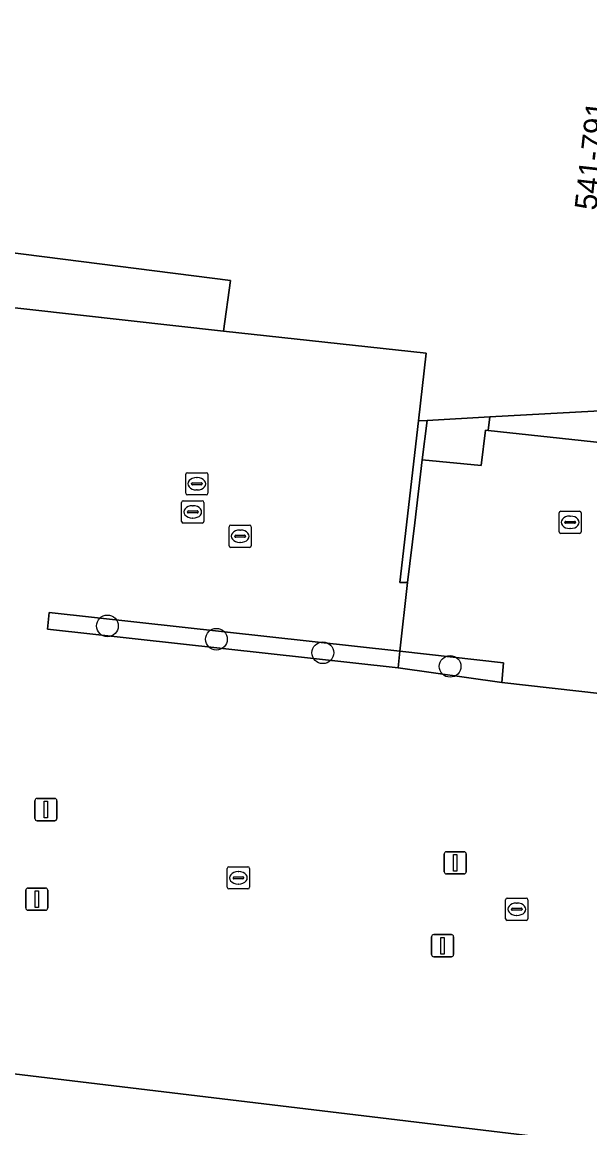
# Model space of a CAD drawing. Extents: x 161928 to 163071, y 386474 to 387428.
# Drawn here: x 162093.15 to 162118.72, y 387287.92 to 387337.77 of the extents above; entities that cross this region are included whole.
import ezdxf

# ---------------------------------------------------------------- set-up
doc = ezdxf.new("R2010")
doc.units = 0
for name, color, linetype in [('IMGEO_Boom', 7, 'Continuous'), ('IMGEO_Erf', 7, 'Continuous'), ('IMGEO_Groenvoorziening', 7, 'Continuous'), ('IMGEO_Kolk', 7, 'Continuous'), ('IMGEO_Lichtmast', 7, 'Continuous'), ('IMGEO_Muur', 7, 'Continuous'), ('IMGEO_Pand', 7, 'Continuous'), ('IMGEO_Pand_nummerreeks', 7, 'Continuous'), ('IMGEO_Parkeervlak_open', 7, 'Continuous'), ('IMGEO_Rioolput', 7, 'Continuous'), ('IMGEO_Voetpad_open', 7, 'Continuous')]:
    doc.layers.add(name, color=color, linetype=linetype)

msp = doc.modelspace()

# ---------------------------------------------------------------- linework, layer by layer
at = {"layer": 'IMGEO_Boom'}
for centre in [(162096.99, 387310.553), (162101.9, 387309.952), (162106.695, 387309.344), (162112.428, 387308.729)]:
    msp.add_circle(centre, 0.489, dxfattribs=at)
at = {"layer": 'IMGEO_Erf'}
msp.add_lwpolyline([(162102.538, 387326.12), (162091.544, 387327.525), (162091.207, 387325.075), (162102.224, 387323.84)], close=True, dxfattribs=at)
at = {"layer": 'IMGEO_Groenvoorziening'}
for points in [[(162110.087, 387308.656), (162110.17, 387309.407), (162094.375, 387311.153), (162094.292, 387310.402)], [(162081.75, 387291.683), (162066.251, 387293.463), (162065.538, 387293.533), (162065.121, 387289.461), (162121.851, 387283.301), (162122.299, 387286.811), (162119.92, 387287.097)]]:
    msp.add_lwpolyline(points, close=True, dxfattribs=at)
at = {"layer": 'IMGEO_Kolk'}
for p, q in [((162117.333, 387314.796), (162117.333, 387315.648)), ((162117.408, 387315.722), (162118.26, 387315.722)), ((162117.635, 387315.265), (162118.033, 387315.265)), ((162117.821, 387315.502), (162117.846, 387315.502)), ((162118.334, 387315.648), (162118.334, 387314.796)), ((162102.471, 387314.168), (162102.471, 387315.02)), ((162102.546, 387315.094), (162103.398, 387315.094)), ((162102.959, 387314.874), (162102.984, 387314.874)), ((162103.472, 387315.02), (162103.472, 387314.168)), ((162117.592, 387315.216), (162117.592, 387315.228)), ((162118.03, 387315.179), (162117.632, 387315.179)), ((162117.844, 387314.942), (162117.819, 387314.942)), ((162118.076, 387315.228), (162118.076, 387315.216)), ((162102.73, 387314.588), (162102.73, 387314.6)), ((162103.168, 387314.551), (162102.77, 387314.551)), ((162102.773, 387314.637), (162103.171, 387314.637)), ((162102.982, 387314.314), (162102.957, 387314.314)), ((162103.214, 387314.6), (162103.214, 387314.588)), ((162118.26, 387314.722), (162117.408, 387314.722)), ((162103.398, 387314.094), (162102.546, 387314.094)), ((162102.391, 387298.77), (162102.391, 387299.622)), ((162102.466, 387299.696), (162103.318, 387299.696)), ((162102.879, 387299.476), (162102.904, 387299.476)), ((162103.392, 387299.622), (162103.392, 387298.77)), ((162102.65, 387299.19), (162102.65, 387299.202)), ((162103.088, 387299.153), (162102.69, 387299.153)), ((162102.693, 387299.239), (162103.091, 387299.239)), ((162102.902, 387298.916), (162102.877, 387298.916)), ((162103.134, 387299.202), (162103.134, 387299.19)), ((162103.318, 387298.696), (162102.466, 387298.696)), ((162114.929, 387297.354), (162114.929, 387298.206)), ((162115.004, 387298.28), (162115.856, 387298.28)), ((162115.231, 387297.823), (162115.629, 387297.823)), ((162115.417, 387298.06), (162115.442, 387298.06)), ((162115.93, 387298.206), (162115.93, 387297.354)), ((162115.188, 387297.774), (162115.188, 387297.786)), ((162115.626, 387297.737), (162115.228, 387297.737)), ((162115.44, 387297.5), (162115.415, 387297.5)), ((162115.672, 387297.786), (162115.672, 387297.774)), ((162115.856, 387297.28), (162115.004, 387297.28))]:
    msp.add_line(p, q, dxfattribs=at)
for points in [[(162117.333, 387314.796), (162117.333, 387315.648)], [(162117.408, 387315.722), (162118.26, 387315.722)], [(162118.334, 387315.648), (162118.334, 387314.796)], [(162102.471, 387314.168), (162102.471, 387315.02)], [(162102.546, 387315.094), (162103.398, 387315.094)], [(162103.472, 387315.02), (162103.472, 387314.168)], [(162118.26, 387314.722), (162117.408, 387314.722)], [(162103.398, 387314.094), (162102.546, 387314.094)], [(162102.391, 387298.77), (162102.391, 387299.622)], [(162102.466, 387299.696), (162103.318, 387299.696)], [(162103.392, 387299.622), (162103.392, 387298.77)], [(162103.318, 387298.696), (162102.466, 387298.696)], [(162114.929, 387297.354), (162114.929, 387298.206)], [(162115.004, 387298.28), (162115.856, 387298.28)], [(162115.93, 387298.206), (162115.93, 387297.354)], [(162115.856, 387297.28), (162115.004, 387297.28)]]:
    msp.add_lwpolyline(points, dxfattribs=at)
for centre, radius, start, end in [((162117.41, 387315.646), 0.0765, 91.552, 178.448), ((162117.41, 387315.646), 0.0765, 91.552, 178.448), ((162117.632, 387315.225), 0.0403, 85.8775, 175.7526), ((162118.037, 387315.227), 0.0386, 1.7309, 96.639), ((162118.258, 387315.646), 0.0765, 1.552, 88.448), ((162118.258, 387315.646), 0.0765, 1.552, 88.448), ((162102.548, 387315.018), 0.0765, 91.552, 178.448), ((162102.548, 387315.018), 0.0765, 91.552, 178.448), ((162103.396, 387315.018), 0.0765, 1.552, 88.448), ((162103.396, 387315.018), 0.0765, 1.552, 88.448), ((162117.41, 387314.798), 0.0765, 181.552, 268.448), ((162117.41, 387314.798), 0.0765, 181.552, 268.448), ((162117.629, 387315.215), 0.0366, 178.938, 274.7102), ((162118.033, 387315.222), 0.043, 264.8664, 352.4533), ((162118.258, 387314.798), 0.0765, 271.552, 358.448), ((162118.258, 387314.798), 0.0765, 271.552, 358.448), ((162102.77, 387314.597), 0.0403, 85.8775, 175.7526), ((162102.767, 387314.587), 0.0366, 178.938, 274.7102), ((162103.171, 387314.594), 0.043, 264.8664, 352.4533), ((162103.175, 387314.599), 0.0386, 1.7309, 96.639), ((162102.548, 387314.17), 0.0765, 181.552, 268.448), ((162102.548, 387314.17), 0.0765, 181.552, 268.448), ((162103.396, 387314.17), 0.0765, 271.552, 358.448), ((162103.396, 387314.17), 0.0765, 271.552, 358.448), ((162102.468, 387299.62), 0.0765, 91.552, 178.448), ((162102.468, 387299.62), 0.0765, 91.552, 178.448), ((162103.316, 387299.62), 0.0765, 1.552, 88.448), ((162103.316, 387299.62), 0.0765, 1.552, 88.448), ((162102.69, 387299.199), 0.0403, 85.8775, 175.7526), ((162102.687, 387299.189), 0.0366, 178.938, 274.7102), ((162103.091, 387299.196), 0.043, 264.8664, 352.4533), ((162103.095, 387299.201), 0.0386, 1.7309, 96.639), ((162102.468, 387298.772), 0.0765, 181.552, 268.448), ((162102.468, 387298.772), 0.0765, 181.552, 268.448), ((162103.316, 387298.772), 0.0765, 271.552, 358.448), ((162103.316, 387298.772), 0.0765, 271.552, 358.448), ((162115.006, 387298.204), 0.0765, 91.552, 178.448), ((162115.006, 387298.204), 0.0765, 91.552, 178.448), ((162115.228, 387297.783), 0.0403, 85.8775, 175.7526), ((162115.633, 387297.785), 0.0386, 1.7309, 96.639), ((162115.854, 387298.204), 0.0765, 1.552, 88.448), ((162115.854, 387298.204), 0.0765, 1.552, 88.448), ((162115.006, 387297.356), 0.0765, 181.552, 268.448), ((162115.006, 387297.356), 0.0765, 181.552, 268.448), ((162115.225, 387297.773), 0.0366, 178.938, 274.7102), ((162115.629, 387297.78), 0.043, 264.8664, 352.4533), ((162115.854, 387297.356), 0.0765, 271.552, 358.448), ((162115.854, 387297.356), 0.0765, 271.552, 358.448)]:
    msp.add_arc(centre, radius, start, end, dxfattribs=at)
for centre, major_axis, ratio, start_param, end_param in [((162117.82, 387315.222), (-0.387, 0.002), 0.722429, 4.712389, 7.853982), ((162117.845, 387315.222), (-0.39, 0.002), 0.717154, 1.570796, 4.712389), ((162102.958, 387314.594), (-0.387, 0.002), 0.722429, 4.712389, 7.853982), ((162102.983, 387314.594), (-0.39, 0.002), 0.717154, 1.570796, 4.712389), ((162102.878, 387299.196), (-0.387, 0.002), 0.722429, 4.712389, 7.853982), ((162102.903, 387299.196), (-0.39, 0.002), 0.717154, 1.570796, 4.712389), ((162115.416, 387297.78), (-0.387, 0.002), 0.722429, 4.712389, 7.853982), ((162115.441, 387297.78), (-0.39, 0.002), 0.717154, 1.570796, 4.712389)]:
    msp.add_ellipse(centre, major_axis=major_axis, ratio=ratio, start_param=start_param, end_param=end_param, dxfattribs=at)
at = {"layer": 'IMGEO_Lichtmast'}
for p, q in [((162093.827, 387302.773), (162094.617, 387302.773)), ((162094.617, 387302.773), (162093.827, 387302.773)), ((162093.727, 387301.873), (162093.727, 387302.673)), ((162093.727, 387302.673), (162093.727, 387301.873)), ((162094.717, 387302.673), (162094.717, 387301.873)), ((162094.717, 387301.873), (162094.717, 387302.673)), ((162094.617, 387301.773), (162093.827, 387301.773)), ((162093.827, 387301.773), (162094.617, 387301.773)), ((162112.263, 387300.372), (162113.053, 387300.372)), ((162113.053, 387300.372), (162112.263, 387300.372)), ((162112.163, 387299.472), (162112.163, 387300.272)), ((162112.163, 387300.272), (162112.163, 387299.472)), ((162113.153, 387300.272), (162113.153, 387299.472)), ((162113.153, 387299.472), (162113.153, 387300.272)), ((162113.053, 387299.372), (162112.263, 387299.372)), ((162112.263, 387299.372), (162113.053, 387299.372)), ((162093.312, 387297.837), (162093.312, 387298.637)), ((162093.312, 387298.637), (162093.312, 387297.837)), ((162093.412, 387298.737), (162094.202, 387298.737)), ((162094.202, 387298.737), (162093.412, 387298.737)), ((162094.302, 387298.637), (162094.302, 387297.837)), ((162094.302, 387297.837), (162094.302, 387298.637)), ((162094.202, 387297.737), (162093.412, 387297.737)), ((162093.412, 387297.737), (162094.202, 387297.737)), ((162111.594, 387295.736), (162111.594, 387296.536)), ((162111.594, 387296.536), (162111.594, 387295.736)), ((162111.694, 387296.636), (162112.484, 387296.636)), ((162112.484, 387296.636), (162111.694, 387296.636)), ((162112.584, 387296.536), (162112.584, 387295.736)), ((162112.584, 387295.736), (162112.584, 387296.536)), ((162112.484, 387295.636), (162111.694, 387295.636)), ((162111.694, 387295.636), (162112.484, 387295.636))]:
    msp.add_line(p, q, dxfattribs=at)
for points in [[(162094.147, 387302.648), (162094.297, 387302.648), (162094.297, 387301.898), (162094.147, 387301.898), (162094.147, 387302.648)], [(162112.583, 387300.247), (162112.733, 387300.247), (162112.733, 387299.497), (162112.583, 387299.497), (162112.583, 387300.247)], [(162093.732, 387298.612), (162093.882, 387298.612), (162093.882, 387297.862), (162093.732, 387297.862), (162093.732, 387298.612)], [(162112.014, 387296.511), (162112.164, 387296.511), (162112.164, 387295.761), (162112.014, 387295.761), (162112.014, 387296.511)]]:
    msp.add_lwpolyline(points, dxfattribs=at)
for centre, start, end in [((162093.827, 387302.673), 90, 180), ((162093.827, 387302.673), 90, 180), ((162094.617, 387302.673), 0, 90), ((162094.617, 387302.673), 360, 90), ((162093.827, 387301.873), 180, 270), ((162093.827, 387301.873), 180, 270), ((162094.617, 387301.873), 270, 0), ((162094.617, 387301.873), 270, 0), ((162112.263, 387300.272), 90, 180), ((162112.263, 387300.272), 90, 180), ((162113.053, 387300.272), 0, 90), ((162113.053, 387300.272), 360, 90), ((162112.263, 387299.472), 180, 270), ((162112.263, 387299.472), 180, 270), ((162113.053, 387299.472), 270, 0), ((162113.053, 387299.472), 270, 0), ((162093.412, 387298.637), 90, 180), ((162093.412, 387298.637), 90, 180), ((162094.202, 387298.637), 0, 90), ((162094.202, 387298.637), 360, 90), ((162093.412, 387297.837), 180, 270), ((162093.412, 387297.837), 180, 270), ((162094.202, 387297.837), 270, 0), ((162094.202, 387297.837), 270, 0), ((162111.694, 387296.536), 90, 180), ((162111.694, 387296.536), 90, 180), ((162112.484, 387296.536), 0, 90), ((162112.484, 387296.536), 360, 90), ((162111.694, 387295.736), 180, 270), ((162111.694, 387295.736), 180, 270), ((162112.484, 387295.736), 270, 0), ((162112.484, 387295.736), 270, 0)]:
    msp.add_arc(centre, 0.1, start, end, dxfattribs=at)
at = {"layer": 'IMGEO_Muur'}
for points in [[(162110.169, 387312.51), (162110.514, 387312.503), (162110.837, 387315.202), (162111.176, 387318.036), (162111.389, 387319.814), (162111.003, 387319.793)], [(162110.087, 387308.656), (162114.762, 387308.004), (162114.833, 387308.889), (162110.17, 387309.407)]]:
    msp.add_lwpolyline(points, close=True, dxfattribs=at)
at = {"layer": 'IMGEO_Pand'}
msp.add_lwpolyline([(162122.121, 387392.674), (162105.967, 387394.513), (162105.958, 387394.398), (162105.941, 387394.113), (162105.659, 387391.497), (162104.299, 387391.645), (162103.352, 387391.751), (162101.193, 387391.994), (162101.179, 387391.862), (162095.472, 387339.702), (162094.446, 387339.776), (162087.267, 387340.56), (162086.955, 387340.594), (162086.337, 387334.922), (162085.331, 387325.687), (162091.207, 387325.075), (162091.544, 387327.525), (162102.538, 387326.12), (162102.224, 387323.84), (162111.353, 387322.853), (162111.003, 387319.793), (162111.389, 387319.814), (162114.218, 387319.971), (162120.555, 387320.323)], dxfattribs=at)
at = {"layer": 'IMGEO_Parkeervlak_open'}
msp.add_lwpolyline([(162111.003, 387319.793), (162111.353, 387322.853), (162102.224, 387323.84), (162091.207, 387325.075), (162085.331, 387325.687), (162083.705, 387310.249), (162081.75, 387291.683), (162119.92, 387287.097), (162122.299, 387286.811), (162124.485, 387306.935), (162119.287, 387307.491), (162114.762, 387308.004), (162110.087, 387308.656), (162094.292, 387310.402), (162094.375, 387311.153), (162110.17, 387309.407), (162110.514, 387312.503), (162110.169, 387312.51)], close=True, dxfattribs=at)
at = {"layer": 'IMGEO_Rioolput'}
for p, q in [((162100.52, 387316.534), (162100.52, 387317.386)), ((162100.595, 387317.46), (162101.447, 387317.46)), ((162101.008, 387317.24), (162101.033, 387317.24)), ((162101.521, 387317.386), (162101.521, 387316.534)), ((162100.779, 387316.954), (162100.779, 387316.966)), ((162101.217, 387316.917), (162100.819, 387316.917)), ((162100.822, 387317.003), (162101.22, 387317.003)), ((162101.263, 387316.966), (162101.263, 387316.954)), ((162101.447, 387316.46), (162100.595, 387316.46)), ((162101.031, 387316.68), (162101.006, 387316.68)), ((162100.335, 387315.265), (162100.335, 387316.117)), ((162100.41, 387316.191), (162101.262, 387316.191)), ((162100.637, 387315.734), (162101.035, 387315.734)), ((162100.823, 387315.971), (162100.848, 387315.971)), ((162101.336, 387316.117), (162101.336, 387315.265)), ((162100.594, 387315.685), (162100.594, 387315.697)), ((162101.032, 387315.648), (162100.634, 387315.648)), ((162100.846, 387315.411), (162100.821, 387315.411)), ((162101.078, 387315.697), (162101.078, 387315.685)), ((162101.262, 387315.191), (162100.41, 387315.191))]:
    msp.add_line(p, q, dxfattribs=at)
for points in [[(162100.52, 387316.534), (162100.52, 387317.386)], [(162100.595, 387317.46), (162101.447, 387317.46)], [(162101.521, 387317.386), (162101.521, 387316.534)], [(162101.447, 387316.46), (162100.595, 387316.46)], [(162100.335, 387315.265), (162100.335, 387316.117)], [(162100.41, 387316.191), (162101.262, 387316.191)], [(162101.336, 387316.117), (162101.336, 387315.265)], [(162101.262, 387315.191), (162100.41, 387315.191)]]:
    msp.add_lwpolyline(points, dxfattribs=at)
for centre, radius, start, end in [((162100.597, 387317.384), 0.0765, 91.552, 178.448), ((162100.597, 387317.384), 0.0765, 91.552, 178.448), ((162101.445, 387317.384), 0.0765, 1.552, 88.448), ((162101.445, 387317.384), 0.0765, 1.552, 88.448), ((162100.819, 387316.963), 0.0403, 85.8775, 175.7526), ((162100.816, 387316.953), 0.0366, 178.938, 274.7102), ((162101.22, 387316.96), 0.043, 264.8664, 352.4533), ((162101.224, 387316.965), 0.0386, 1.7309, 96.639), ((162100.597, 387316.536), 0.0765, 181.552, 268.448), ((162100.597, 387316.536), 0.0765, 181.552, 268.448), ((162101.445, 387316.536), 0.0765, 271.552, 358.448), ((162101.445, 387316.536), 0.0765, 271.552, 358.448), ((162100.412, 387316.115), 0.0765, 91.552, 178.448), ((162100.412, 387316.115), 0.0765, 91.552, 178.448), ((162100.634, 387315.694), 0.0403, 85.8775, 175.7526), ((162101.039, 387315.696), 0.0386, 1.7309, 96.639), ((162101.26, 387316.115), 0.0765, 1.552, 88.448), ((162101.26, 387316.115), 0.0765, 1.552, 88.448), ((162100.412, 387315.267), 0.0765, 181.552, 268.448), ((162100.412, 387315.267), 0.0765, 181.552, 268.448), ((162100.631, 387315.684), 0.0366, 178.938, 274.7102), ((162101.035, 387315.691), 0.043, 264.8664, 352.4533), ((162101.26, 387315.267), 0.0765, 271.552, 358.448), ((162101.26, 387315.267), 0.0765, 271.552, 358.448)]:
    msp.add_arc(centre, radius, start, end, dxfattribs=at)
for centre, major_axis, ratio, start_param, end_param in [((162101.007, 387316.96), (-0.387, 0.002), 0.722429, 4.712389, 7.853982), ((162101.032, 387316.96), (-0.39, 0.002), 0.717154, 1.570796, 4.712389), ((162100.822, 387315.691), (-0.387, 0.002), 0.722429, 4.712389, 7.853982), ((162100.847, 387315.691), (-0.39, 0.002), 0.717154, 1.570796, 4.712389)]:
    msp.add_ellipse(centre, major_axis=major_axis, ratio=ratio, start_param=start_param, end_param=end_param, dxfattribs=at)
at = {"layer": 'IMGEO_Voetpad_open'}
for points in [[(162120.555, 387320.323), (162114.218, 387319.971), (162114.141, 387319.358), (162121.679, 387318.551), (162121.962, 387321.014), (162120.667, 387321.165)], [(162111.176, 387318.036), (162113.831, 387317.791), (162114.027, 387319.373), (162114.141, 387319.358), (162114.218, 387319.971), (162111.389, 387319.814)]]:
    msp.add_lwpolyline(points, close=True, dxfattribs=at)
msp.add_lwpolyline([(162121.679, 387318.551), (162114.141, 387319.358), (162114.027, 387319.373), (162113.831, 387317.791), (162111.176, 387318.036), (162110.837, 387315.202), (162110.514, 387312.503), (162110.17, 387309.407), (162114.833, 387308.889), (162114.762, 387308.004), (162119.287, 387307.491)], dxfattribs=at)

# ---------------------------------------------------------------- texts
at = {"layer": 'IMGEO_Pand_nummerreeks'}
msp.add_text('541-791', height=1, rotation=83.6048, dxfattribs=at).set_placement((162119.021, 387329.257))

doc.saveas('drawing.dxf')
